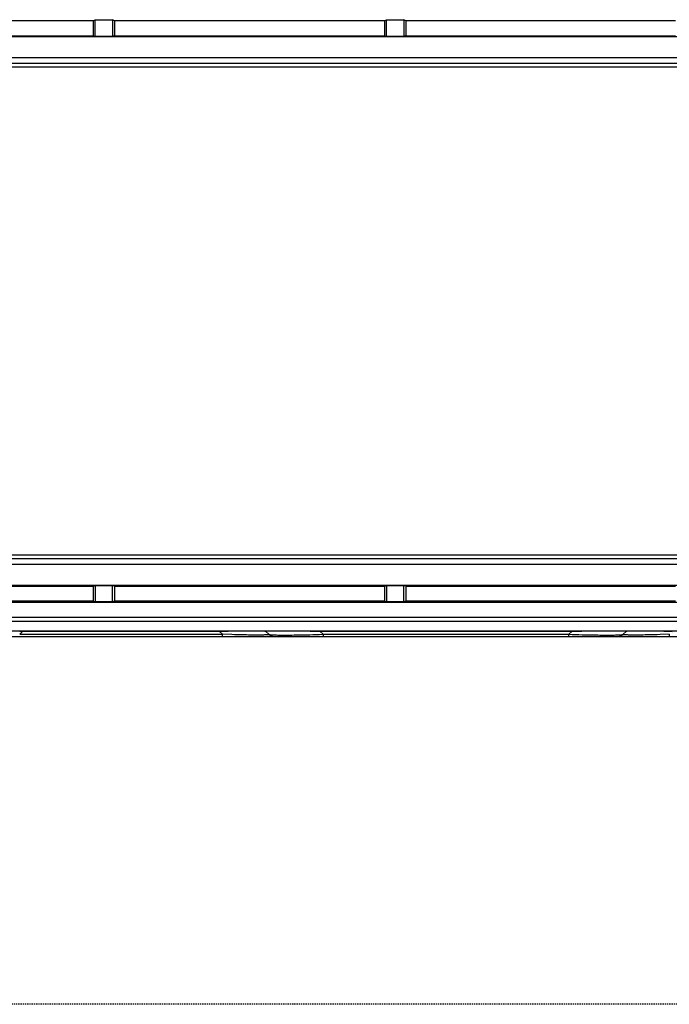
# Model space of a CAD drawing. Header units: millimetres. Extents: x -7023 to 53801, y 9849 to 33561.
# Tile 438 of 537: x 24786 to 24851, y 21829 to 21928. Entities that reach past the tile are written whole.
import ezdxf

# ---------------------------------------------------------------- set-up
doc = ezdxf.new("R2010")
doc.units = ezdxf.units.MM
doc.linetypes.add('HIDDEN2', pattern=[0.1875, 0.125, -0.0625])
doc.layers.add('IE_CCTV', color=6, linetype='Continuous')

msp = doc.modelspace()

# ---------------------------------------------------------------- linework, layer by layer
at = {"layer": 'IE_CCTV', "color": 7, "linetype": 'Continuous'}
for p, q in [((24793.65, 21927.923), (24793.85, 21927.998)), ((24793.85, 21926.349), (24793.85, 21927.998)), ((24793.85, 21927.998), (24795.586, 21927.998)), ((24795.586, 21927.998), (24795.586, 21926.349)), ((24795.786, 21927.923), (24795.586, 21927.998)), ((24822.827, 21927.923), (24823.027, 21927.998)), ((24823.027, 21926.349), (24823.027, 21927.998)), ((24823.027, 21927.998), (24824.763, 21927.998)), ((24824.763, 21927.998), (24824.763, 21926.349)), ((24824.964, 21927.923), (24824.763, 21927.998)), ((24793.65, 21927.923), (24766.609, 21927.923)), ((24793.65, 21927.923), (24793.65, 21926.424)), ((24795.786, 21927.923), (24795.786, 21926.424)), ((24822.827, 21927.923), (24795.786, 21927.923)), ((24822.827, 21927.923), (24822.827, 21926.424)), ((24824.964, 21927.923), (24824.964, 21926.424)), ((24852.004, 21927.923), (24824.964, 21927.923)), ((25013.301, 21926.312), (24722.021, 21926.312)), ((24766.609, 21926.424), (24793.65, 21926.424)), ((24793.65, 21926.424), (24793.85, 21926.349)), ((24795.586, 21926.349), (24793.85, 21926.349)), ((24795.786, 21926.424), (24795.586, 21926.349)), ((24795.786, 21926.424), (24822.827, 21926.424)), ((24822.827, 21926.424), (24823.027, 21926.349)), ((24824.763, 21926.349), (24823.027, 21926.349)), ((24824.964, 21926.424), (24824.763, 21926.349)), ((24824.964, 21926.424), (24852.004, 21926.424)), ((25013.335, 21924.219), (24722.021, 21924.219)), ((25013.479, 21923.649), (24721.844, 21923.649)), ((24721.844, 21923.298), (25013.479, 21923.298)), ((25013.479, 21874.351), (24721.844, 21874.351)), ((24721.844, 21874), (25013.479, 21874)), ((24721.987, 21873.43), (25013.301, 21873.43)), ((24722.021, 21871.337), (25013.301, 21871.337)), ((24766.609, 21871.225), (24793.65, 21871.225)), ((24793.65, 21871.225), (24793.85, 21871.3)), ((24793.65, 21871.225), (24793.65, 21869.726)), ((24793.85, 21871.3), (24793.85, 21869.651)), ((24793.85, 21871.3), (24795.586, 21871.3)), ((24795.586, 21869.651), (24795.586, 21871.3)), ((24795.786, 21871.225), (24795.586, 21871.3)), ((24795.786, 21871.225), (24795.786, 21869.726)), ((24795.786, 21871.225), (24822.827, 21871.225)), ((24822.827, 21871.225), (24823.027, 21871.3)), ((24822.827, 21871.225), (24822.827, 21869.726)), ((24823.027, 21871.3), (24823.027, 21869.651)), ((24823.027, 21871.3), (24824.763, 21871.3)), ((24824.763, 21869.651), (24824.763, 21871.3)), ((24824.964, 21871.225), (24824.763, 21871.3)), ((24824.964, 21871.225), (24824.964, 21869.726)), ((24824.964, 21871.225), (24852.004, 21871.225)), ((24793.65, 21869.726), (24766.609, 21869.726)), ((24793.65, 21869.726), (24793.85, 21869.651)), ((24795.786, 21869.726), (24795.586, 21869.651)), ((24822.827, 21869.726), (24795.786, 21869.726)), ((24822.827, 21869.726), (24823.027, 21869.651)), ((24824.964, 21869.726), (24824.763, 21869.651)), ((24852.004, 21869.726), (24824.964, 21869.726)), ((25013.301, 21869.614), (24722.021, 21869.614)), ((24795.586, 21869.651), (24793.85, 21869.651)), ((24824.763, 21869.651), (24823.027, 21869.651)), ((25013.301, 21868.086), (24722.021, 21868.086)), ((24722.021, 21867.731), (25013.301, 21867.731)), ((24710.607, 21866.773), (25024.716, 21866.773)), ((24786.566, 21866.773), (24786.566, 21866.707)), ((24806.305, 21866.707), (24806.305, 21866.773)), ((24806.881, 21866.728), (24807.153, 21866.736)), ((24807.153, 21866.736), (24807.413, 21866.744)), ((24815.373, 21866.735), (24815.693, 21866.726)), ((24816.378, 21866.773), (24816.378, 21866.707)), ((24841.594, 21866.707), (24841.594, 21866.773)), ((24841.941, 21866.716), (24842.594, 21866.735)), ((24842.594, 21866.735), (24842.899, 21866.743)), ((24850.549, 21866.745), (24850.811, 21866.737)), ((24736.509, 21866.203), (24857.074, 21866.203)), ((24786.27, 21866.718), (24786.566, 21866.707)), ((24786.271, 21866.412), (24786.566, 21866.707)), ((24786.271, 21866.412), (24806.6, 21866.412)), ((24806.305, 21866.707), (24786.566, 21866.707)), ((24806.305, 21866.707), (24806.598, 21866.718)), ((24806.305, 21866.707), (24806.6, 21866.412)), ((24806.598, 21866.718), (24806.881, 21866.728)), ((24806.6, 21866.203), (24806.6, 21866.412)), ((24807.53, 21866.381), (24806.6, 21866.412)), ((24810.938, 21866.707), (24811.233, 21866.412)), ((24811.226, 21866.391), (24811.201, 21866.381)), ((24811.336, 21866.382), (24811.398, 21866.374)), ((24813.174, 21866.203), (24813.565, 21866.203)), ((24813.565, 21866.203), (24813.662, 21866.203)), ((24815.693, 21866.726), (24816.378, 21866.707)), ((24816.673, 21866.412), (24816.378, 21866.707)), ((24841.594, 21866.707), (24816.378, 21866.707)), ((24816.673, 21866.412), (24816.673, 21866.203)), ((24816.673, 21866.412), (24841.299, 21866.412)), ((24841.594, 21866.707), (24841.299, 21866.412)), ((24841.299, 21866.412), (24841.653, 21866.4)), ((24841.299, 21866.203), (24841.299, 21866.412)), ((24841.594, 21866.707), (24841.941, 21866.716)), ((24846.719, 21866.4), (24846.738, 21866.412)), ((24846.738, 21866.412), (24847.033, 21866.707)), ((24851.372, 21866.412), (24850.441, 21866.381)), ((24851.371, 21866.718), (24851.667, 21866.707)), ((24851.372, 21866.412), (24851.372, 21866.203))]:
    msp.add_line(p, q, dxfattribs=at)
at = {"layer": 'IE_CCTV', "linetype": 'HIDDEN2'}
msp.add_lwpolyline([(24557.788, 22228.058), (25205.644, 22228.058), (25205.644, 21829.316), (24557.788, 21829.316)], close=True, dxfattribs=at)
at = {"layer": 'IE_CCTV', "color": 7, "linetype": 'Continuous'}
for points in [[(24807.413, 21866.744), (24807.663, 21866.752), (24807.902, 21866.758), (24808.131, 21866.764), (24808.349, 21866.769), (24808.542, 21866.773)], [(24810.394, 21866.773), (24810.483, 21866.769), (24810.574, 21866.764), (24810.657, 21866.759), (24810.731, 21866.752), (24810.795, 21866.745), (24810.848, 21866.737), (24810.89, 21866.728), (24810.92, 21866.718)], [(24810.938, 21866.707), (24810.936, 21866.716), (24810.947, 21866.726), (24810.972, 21866.735), (24811.01, 21866.743), (24811.06, 21866.749), (24811.122, 21866.756), (24811.194, 21866.762), (24811.276, 21866.766), (24811.367, 21866.771), (24811.432, 21866.773)], [(24813.61, 21866.773), (24813.75, 21866.771), (24813.987, 21866.766), (24814.237, 21866.762), (24814.5, 21866.756)], [(24814.5, 21866.756), (24815.067, 21866.743), (24815.373, 21866.735)], [(24842.899, 21866.743), (24843.465, 21866.756), (24843.728, 21866.762), (24843.978, 21866.766), (24844.215, 21866.771), (24844.361, 21866.773)], [(24846.539, 21866.773), (24846.601, 21866.771), (24846.693, 21866.766)], [(24846.693, 21866.766), (24846.776, 21866.762), (24846.848, 21866.756), (24846.91, 21866.75), (24846.961, 21866.743), (24846.999, 21866.735), (24847.024, 21866.726), (24847.036, 21866.716), (24847.033, 21866.707)], [(24847.033, 21866.707), (24847.051, 21866.718), (24847.081, 21866.728), (24847.122, 21866.736)], [(24847.122, 21866.736), (24847.175, 21866.744), (24847.238, 21866.752), (24847.311, 21866.758), (24847.393, 21866.764)], [(24847.393, 21866.764), (24847.485, 21866.769), (24847.577, 21866.773)], [(24849.429, 21866.773), (24849.613, 21866.769), (24849.831, 21866.764), (24850.059, 21866.759), (24850.299, 21866.752), (24850.549, 21866.745)], [(24850.811, 21866.737), (24851.085, 21866.728), (24851.371, 21866.718)], [(24810.071, 21866.334), (24809.918, 21866.334), (24809.757, 21866.335), (24809.586, 21866.337), (24809.406, 21866.339), (24809.215, 21866.341), (24809.012, 21866.345), (24808.798, 21866.349), (24808.572, 21866.354), (24808.332, 21866.359), (24808.078, 21866.366), (24807.811, 21866.373), (24807.53, 21866.381)], [(24810.593, 21866.339), (24810.475, 21866.337), (24810.349, 21866.335), (24810.214, 21866.334), (24810.071, 21866.334)], [(24811.201, 21866.381), (24811.163, 21866.373), (24811.112, 21866.366), (24811.05, 21866.359), (24810.978, 21866.354), (24810.895, 21866.349), (24810.803, 21866.345), (24810.703, 21866.341), (24810.593, 21866.339)], [(24811.233, 21866.412), (24811.253, 21866.4), (24811.288, 21866.39), (24811.336, 21866.382)], [(24811.398, 21866.374), (24811.472, 21866.366), (24811.557, 21866.36), (24811.653, 21866.354), (24811.76, 21866.349), (24811.877, 21866.345), (24812.003, 21866.342), (24812.138, 21866.339)], [(24812.138, 21866.339), (24812.283, 21866.337), (24812.436, 21866.335), (24812.599, 21866.334), (24812.771, 21866.334)], [(24812.771, 21866.334), (24812.952, 21866.334), (24813.142, 21866.335), (24813.342, 21866.337), (24813.553, 21866.339), (24813.774, 21866.342), (24814.006, 21866.345), (24814.25, 21866.349), (24814.506, 21866.354), (24814.775, 21866.36), (24815.057, 21866.366), (24815.351, 21866.374), (24815.66, 21866.382)], [(24815.66, 21866.382), (24815.984, 21866.39), (24816.322, 21866.4), (24816.673, 21866.412)], [(24841.653, 21866.4), (24841.993, 21866.39), (24842.319, 21866.382)], [(24842.319, 21866.382), (24842.628, 21866.374), (24842.923, 21866.366), (24843.204, 21866.36), (24843.472, 21866.354), (24843.727, 21866.349), (24843.971, 21866.345), (24844.203, 21866.342), (24844.423, 21866.339), (24844.634, 21866.337), (24844.834, 21866.335), (24845.024, 21866.334), (24845.205, 21866.334)], [(24845.205, 21866.334), (24845.376, 21866.334), (24845.539, 21866.335), (24845.692, 21866.337), (24845.836, 21866.339), (24845.972, 21866.342), (24846.098, 21866.345), (24846.214, 21866.349), (24846.321, 21866.354), (24846.417, 21866.36), (24846.502, 21866.366), (24846.576, 21866.374), (24846.637, 21866.382), (24846.685, 21866.39), (24846.719, 21866.4)], [(24850.441, 21866.381), (24850.159, 21866.373), (24849.893, 21866.366), (24849.64, 21866.359), (24849.401, 21866.354), (24849.175, 21866.349), (24848.961, 21866.345), (24848.758, 21866.341), (24848.568, 21866.339), (24848.387, 21866.337), (24848.216, 21866.335), (24848.055, 21866.334), (24847.903, 21866.334), (24847.759, 21866.334), (24847.624, 21866.335), (24847.498, 21866.337), (24847.379, 21866.339), (24847.27, 21866.341), (24847.169, 21866.345), (24847.077, 21866.349), (24846.994, 21866.354), (24846.921, 21866.359), (24846.859, 21866.366), (24846.809, 21866.373), (24846.77, 21866.381), (24846.746, 21866.391), (24846.735, 21866.401), (24846.738, 21866.412)]]:
    msp.add_lwpolyline(points, dxfattribs=at)
for centre, start, end in [((24810.435, 21866.203), 45, 53.19499), ((24847.537, 21866.203), 126.79962, 135.00004), ((24811.737, 21866.915), 225, 270), ((24846.235, 21866.915), 270, 315.00004)]:
    msp.add_arc(centre, 0.712, start, end, dxfattribs=at)

doc.saveas('drawing.dxf')
